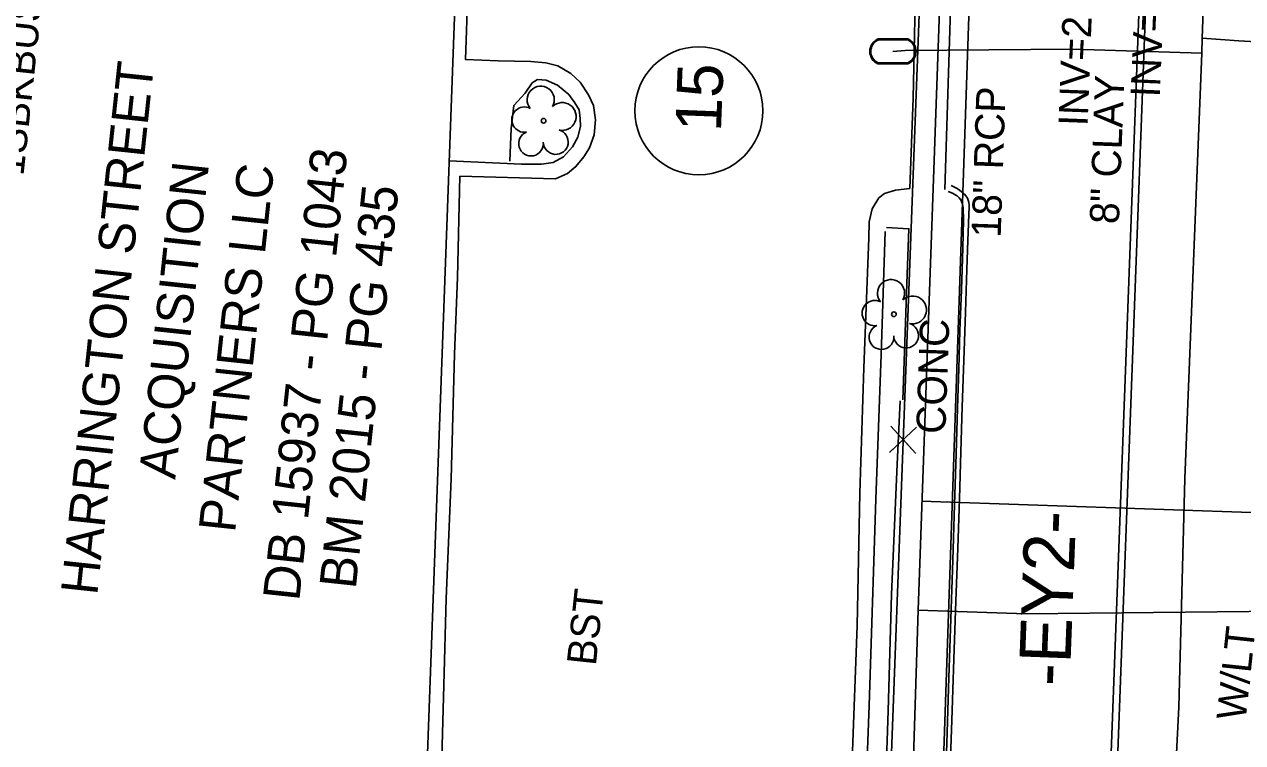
# Model space of a CAD drawing. Extents: x 2100323 to 2109811, y 740376 to 749755.
# Drawn here: x 2105286.2 to 2105452.7, y 741323.2 to 741421.4 of the extents above; entities that cross this region are included whole.
import ezdxf

# ---------------------------------------------------------------- set-up
doc = ezdxf.new("R2010")
doc.units = 0
for name, color, linetype in [('Exist Building', 7, 'Continuous'), ('Exist Building Text', 7, 'Continuous'), ('Exist Horizontal Alignment', 7, 'Continuous'), ('Exist Horizontal Alignment Direction Label', 7, 'Continuous'), ('Exist Other Culture Area Outline', 7, 'Continuous'), ('Exist Property Corner CELL', 7, 'Continuous'), ('Exist Property Deed Book Text', 7, 'Continuous'), ('Exist Property Owner Number CELL', 7, 'Continuous'), ('Exist Property Owner Text', 7, 'Continuous'), ('Exist Right of Way Line', 7, 'Continuous'), ('Exist Roads Curbs', 7, 'Continuous'), ('Exist Roads EOP', 7, 'Continuous'), ('Exist Roads EOP Other', 7, 'Continuous'), ('Exist Roads EOP Other Text', 7, 'Continuous'), ('Exist Structure Minor Pipes RCP 18 Inch', 7, 'Continuous'), ('Exist Structure Minor Pipes RCP 18 Inch Invert', 7, 'Continuous'), ('Exist Structure Minor Pipes RCP 18 Inch Text', 7, 'Continuous'), ('Exist Structure Minor Pipes RCP 24 Inch Invert', 7, 'Continuous'), ('Exist Utilities Gas UG Line SUE LOS B', 7, 'Continuous'), ('Exist Utilities Gas UG Line SUE LOS C', 7, 'Continuous'), ('Exist Utilities Power Pole Cogo Comment', 7, 'Continuous'), ('Exist Utilities Sanitary Sewer UG Line', 7, 'Continuous'), ('Exist Utilities Sanitary Sewer UG Line Text', 7, 'Continuous'), ('Exist Utilities Water Meter CELL', 7, 'Continuous'), ('Exist Utilities Water UG Line SUE LOS B', 7, 'Continuous'), ('Exist Vegetation Tree CELL', 7, 'Continuous')]:
    doc.layers.add(name, color=color, linetype=linetype)

msp = doc.modelspace()

# ---------------------------------------------------------------- linework, layer by layer
at = {"layer": 'Exist Building'}
msp.add_lwpolyline([(2105340.76, 741308.03), (2105348.52, 741519.38), (2105343.03, 741519.58), (2105343.07, 741520.63), (2105295.53, 741522.37), (2105295.04, 741509.1), (2105273.09, 741509.9), (2105265.74, 741309.8), (2105335.69, 741307.23), (2105335.73, 741308.21)], close=True, dxfattribs=at)
msp.add_lwpolyline([(2105334.19, 741293.12), (2105349.98, 741292.68), (2105370.45, 741291.97), (2105389.62, 741291.22), (2105402.99, 741290.74), (2105403.55, 741307.25), (2105404.22, 741327.53), (2105404.69, 741343.43), (2105405.48, 741361.29), (2105405.86, 741369.92)], dxfattribs=at)
at = {"layer": 'Exist Horizontal Alignment'}
msp.add_line((2105428.67, 741161.72), (2105442.44, 741527.92), dxfattribs=at)
at = {"layer": 'Exist Other Culture Area Outline'}
msp.add_lwpolyline([(2105354.62, 741411.99), (2105353.07, 741410.32), (2105352.72, 741407.15), (2105352.52, 741402.67)], dxfattribs=at)
at = {"layer": 'Exist Property Corner CELL'}
msp.add_line((2105406.28, 741364.62), (2105406.28, 741364.62), dxfattribs=at)
msp.add_lwpolyline([(2105408.11, 741366.32), (2105404.44, 741362.92), (2105406.28, 741364.62), (2105407.98, 741362.78), (2105404.58, 741366.45)], dxfattribs=at)
at = {"layer": 'Exist Property Owner Number CELL'}
msp.add_circle((2105378.36, 741409.58), 8.75, dxfattribs=at)
at = {"layer": 'Exist Right of Way Line'}
msp.add_line((2105398.69, 741162.85), (2105412.43, 741528.3), dxfattribs=at)
at = {"layer": 'Exist Roads Curbs'}
for points in [[(2105344.24, 741402.72), (2105354.13, 741402.3), (2105356.83, 741402.3), (2105358.46, 741402.52), (2105359.88, 741403.3), (2105361.08, 741404.63), (2105361.82, 741405.95), (2105362.19, 741407.47), (2105362.15, 741408.51), (2105361.98, 741409.72), (2105361.4, 741410.68), (2105360.58, 741411.79), (2105359.04, 741413.1), (2105357.49, 741413.77), (2105356.32, 741413.85), (2105355.57, 741413.38), (2105354.62, 741411.99)], [(2105412.41, 741398.56), (2105413.01, 741398.31), (2105413.49, 741398.06), (2105413.65, 741397.93), (2105413.91, 741397.69), (2105414.11, 741397.44), (2105414.19, 741397.32), (2105414.26, 741397.17), (2105414.38, 741396.8), (2105414.49, 741396.3), (2105414.53, 741394.65), (2105414.43, 741390.8), (2105414.23, 741385.09), (2105414.04, 741379.48), (2105413.88, 741374.29), (2105413.71, 741368.91), (2105413.52, 741362.69), (2105413.31, 741355.69), (2105413.07, 741348.15), (2105412.8, 741340.11), (2105412.54, 741332.08), (2105412.29, 741324.6), (2105412.06, 741317.64)], [(2105403.81, 741393.08), (2105403.27, 741376.23), (2105402.55, 741356.46), (2105401.64, 741328.26), (2105400.34, 741294.49), (2105381.06, 741295.1), (2105363.09, 741295.68), (2105348.21, 741296.26), (2105340.01, 741296.51), (2105340.36, 741304.08), (2105352.28, 741303.51), (2105354.76, 741303.7), (2105356.18, 741304.46), (2105357.29, 741305.61), (2105358.2, 741307.11), (2105358.49, 741308.08), (2105358.56, 741309.69), (2105358.14, 741311.29), (2105357.17, 741313.07), (2105356.06, 741314.06), (2105354.43, 741314.92), (2105353.46, 741315.14), (2105352.36, 741314.15), (2105350.56, 741311.99)]]:
    msp.add_lwpolyline(points, dxfattribs=at)
at = {"layer": 'Exist Roads EOP'}
msp.add_lwpolyline([(2105412.64, 741318.61), (2105412.91, 741326.21), (2105413.21, 741334.6), (2105413.49, 741342.52), (2105413.74, 741349.78), (2105413.96, 741356.53), (2105414.16, 741362.94), (2105414.35, 741369.09), (2105414.55, 741375.44), (2105414.79, 741382.06), (2105415, 741387.89), (2105415.13, 741391.86), (2105415.2, 741394.12), (2105415.24, 741395.55), (2105415.28, 741396.29), (2105415.28, 741396.68), (2105415.25, 741397.03), (2105415.18, 741397.35), (2105415.07, 741397.62), (2105415, 741397.75), (2105414.84, 741397.96), (2105414.66, 741398.16), (2105414.46, 741398.34), (2105414.23, 741398.52), (2105413.97, 741398.72), (2105413.67, 741398.94), (2105413.28, 741399.15), (2105412.82, 741399.35)], dxfattribs=at)
at = {"layer": 'Exist Roads EOP Other'}
for points in [[(2105343.49, 741331.04), (2105343.84, 741342.88), (2105344.52, 741359.28), (2105344.97, 741376.31), (2105345.36, 741386.8), (2105345.71, 741400.63), (2105358.76, 741400.28), (2105360.42, 741401.02), (2105361.56, 741401.96), (2105362.65, 741403.27), (2105363.43, 741404.51), (2105364.04, 741406.29), (2105364.22, 741408.34), (2105363.98, 741410.32), (2105363.27, 741411.78), (2105362.12, 741413.49), (2105360.87, 741414.69), (2105359.08, 741415.71), (2105357.44, 741416.12), (2105355.4, 741416.3), (2105350.95, 741416.39), (2105346.48, 741416.58), (2105346.8, 741425.95)], [(2105407.2, 741398.97), (2105407.64, 741411.3), (2105407.9, 741424.25)], [(2105411.99, 741398.81), (2105412.74, 741423.46)], [(2105407.2, 741398.97), (2105405.24, 741398.74), (2105403.72, 741398.29), (2105402.95, 741397.66), (2105402.04, 741396.18), (2105401.64, 741394.38), (2105401.59, 741392.17), (2105400.9, 741374.45), (2105400.37, 741357.32), (2105399.97, 741339.23), (2105399.31, 741320.81)], [(2105406.21, 741370.06), (2105406.82, 741387.24), (2105407.07, 741393.46), (2105404, 741393.62)], [(2105343.15, 741317.86), (2105343.49, 741331.04)]]:
    msp.add_lwpolyline(points, dxfattribs=at)
at = {"layer": 'Exist Structure Minor Pipes RCP 18 Inch'}
msp.add_line((2105408.94, 741236.14), (2105417.06, 741475.52), dxfattribs=at)
at = {"layer": 'Exist Utilities Gas UG Line SUE LOS B'}
msp.add_line((2105408.31, 741341.32), (2105423.07, 741340.81), dxfattribs=at)
for points in [[(2105406.89, 741295.34), (2105408.31, 741341.32), (2105414.03, 741501.54), (2105414.36, 741546.11), (2105417.6, 741608.22), (2105417.85, 741621.48), (2105418.3, 741649.8), (2105418.18, 741651.22), (2105415.56, 741670.32), (2105412.47, 741681.35), (2105408.42, 741691.73), (2105397.43, 741708.76), (2105394.83, 741711.85), (2105380.22, 741726.14), (2105361.71, 741738.89), (2105343.18, 741747.41), (2105317.58, 741752.99), (2105294.78, 741754.51), (2105273.04, 741755.04), (2105141.28, 741756.19), (2105095.23, 741757.89)], [(2105423.07, 741340.81), (2105457.88, 741341.19), (2105476.46, 741342.45)]]:
    msp.add_lwpolyline(points, dxfattribs=at)
at = {"layer": 'Exist Utilities Gas UG Line SUE LOS C'}
msp.add_line((2105408.8, 741356.22), (2105491.45, 741353.36), dxfattribs=at)
at = {"layer": 'Exist Utilities Sanitary Sewer UG Line'}
msp.add_lwpolyline([(2105443.22, 741525.78), (2105433.86, 741275.55)], dxfattribs=at)
at = {"layer": 'Exist Utilities Water Meter CELL'}
msp.add_line((2105404.88, 741417.7), (2105404.88, 741417.7), dxfattribs=at)
for points in [[(2105402.85, 741419.4), (2105406.92, 741419.4)], [(2105402.85, 741419.26), (2105406.92, 741419.26)], [(2105406.92, 741416.14), (2105402.82, 741416.14)], [(2105406.92, 741416), (2105402.82, 741416)]]:
    msp.add_lwpolyline(points, dxfattribs=at)
for centre, radius, start, end in [((2105403.58, 741417.69), 1.86, 113.178, 245.9794), ((2105406.18, 741417.7), 1.86, 293.6483, 66.3084), ((2105403.59, 741417.69), 1.73, 115.3009, 243.7824), ((2105406.19, 741417.7), 1.73, 295.1272, 64.8728)]:
    msp.add_arc(centre, radius, start, end, dxfattribs=at)
at = {"layer": 'Exist Utilities Water UG Line SUE LOS B'}
for p, q in [((2105447.15, 741419.52), (2105452.17, 741419.14)), ((2105406.55, 741417.83), (2105404.88, 741417.7)), ((2105406.55, 741417.83), (2105429.43, 741418.01)), ((2105447.09, 741417.47), (2105429.43, 741418.01))]:
    msp.add_line(p, q, dxfattribs=at)
for points in [[(2105367.46, 740858.99), (2105373.13, 740890.87), (2105378.2, 740917.26), (2105384.01, 740942.05), (2105390.7, 740965.75), (2105394.08, 740976.27), (2105395.24, 740980.06), (2105408.1, 741022.38), (2105409.26, 741025.4), (2105417.62, 741054.98), (2105422.43, 741078.21), (2105426.88, 741109.93), (2105433.68, 741162.95), (2105435.31, 741190.47), (2105440.53, 741267.94), (2105441.83, 741285.72), (2105443.97, 741328.03), (2105444.77, 741359.32), (2105447.09, 741417.47), (2105447.15, 741419.52), (2105449.79, 741492.29), (2105450.1, 741505.56), (2105450.55, 741529.39), (2105450.67, 741531.01)], [(2105452.17, 741419.14), (2105464, 741418.46), (2105465.56, 741418.3)]]:
    msp.add_lwpolyline(points, dxfattribs=at)
at = {"layer": 'Exist Vegetation Tree CELL'}
for p, q in [((2105357.13, 741408.22), (2105357.13, 741408.22)), ((2105405.01, 741381.76), (2105405.01, 741381.76))]:
    msp.add_line(p, q, dxfattribs=at)
for centre in [(2105357.13, 741408.22), (2105405.01, 741381.76)]:
    msp.add_circle(centre, 0.326, dxfattribs=at)
for centre, radius, start, end in [((2105356.74, 741411.09), 1.86, 330.1651, 219.7134), ((2105354.52, 741408.37), 1.73, 62.6636, 279.3457), ((2105359.68, 741408.8), 1.9, 257.1011, 134.1999), ((2105355.42, 741405.09), 1.69, 111.5671, 6.231), ((2105358.8, 741405.32), 1.7, 181.2822, 74.56), ((2105404.62, 741384.64), 1.86, 330.1651, 219.7134), ((2105402.4, 741381.92), 1.73, 62.6636, 279.3457), ((2105407.56, 741382.35), 1.9, 257.1011, 134.1999), ((2105403.31, 741378.64), 1.69, 111.5671, 6.231), ((2105406.68, 741378.86), 1.7, 181.2822, 74.56)]:
    msp.add_arc(centre, radius, start, end, dxfattribs=at)

# ---------------------------------------------------------------- texts
at = {"layer": 'Exist Building Text'}
msp.add_text('1SBKBUS', height=4, rotation=83.8864, dxfattribs=at).set_placement((2105286.05, 741400.61))
at = {"layer": 'Exist Horizontal Alignment Direction Label'}
msp.add_text('-EY2-', height=7, rotation=87.8475, dxfattribs=at).set_placement((2105429.03, 741330.84))
at = {"layer": 'Exist Property Deed Book Text'}
for s, p in [('DB 15937 - PG 1043', (2105323.74, 741342.46)), ('BM 2015 - PG 435', (2105331.46, 741344.09))]:
    msp.add_text(s, height=5, rotation=83.8864, dxfattribs=at).set_placement(p)
at = {"layer": 'Exist Property Owner Number CELL'}
msp.add_text('15', height=6.25, rotation=87.7944, dxfattribs=at).set_placement((2105381.37, 741406.65))
at = {"layer": 'Exist Property Owner Text'}
for s, p in [('HARRINGTON STREET', (2105296.13, 741343.25)), ('ACQUISITION ', (2105306.79, 741359.1)), ('PARTNERS LLC', (2105314.96, 741351.81))]:
    msp.add_text(s, height=5, rotation=83.8864, dxfattribs=at).set_placement(p)
at = {"layer": 'Exist Roads EOP Other Text'}
for s, rotation, p in [('CONC', 87.9366, (2105412.04, 741365.35)), ('BST', 83.8864, (2105364.27, 741333.62))]:
    msp.add_text(s, height=4, rotation=rotation, dxfattribs=at).set_placement(p)
at = {"layer": 'Exist Structure Minor Pipes RCP 18 Inch Invert'}
msp.add_text("INV=270.42'", height=4, rotation=87.825, dxfattribs=at).set_placement((2105431.48, 741407.43))
at = {"layer": 'Exist Structure Minor Pipes RCP 18 Inch Text'}
msp.add_text('18" RCP', height=4, rotation=88.0572, dxfattribs=at).set_placement((2105419.6, 741392.2))
at = {"layer": 'Exist Structure Minor Pipes RCP 24 Inch Invert'}
msp.add_text("INV=269.62'", height=4, rotation=87.5639, dxfattribs=at).set_placement((2105441.34, 741411.37))
at = {"layer": 'Exist Utilities Power Pole Cogo Comment'}
msp.add_text('W/LT', height=4, rotation=83.8864, dxfattribs=at).set_placement((2105453.07, 741326.13))
at = {"layer": 'Exist Utilities Sanitary Sewer UG Line Text'}
msp.add_text('8" CLAY', height=4, rotation=87.8578, dxfattribs=at).set_placement((2105435.75, 741394.04))

doc.saveas('drawing.dxf')
